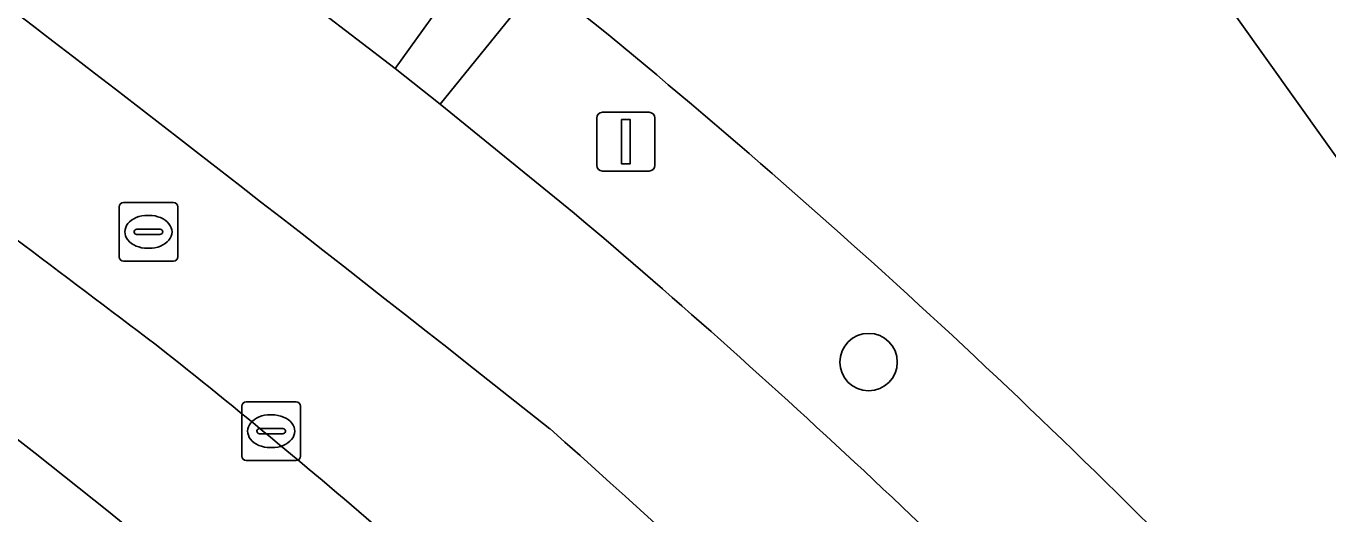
# Model space of a CAD drawing. Extents: x 161087 to 161926, y 382572 to 383873.
# Drawn here: x 161454.07 to 161476.22, y 383481.47 to 383489.77 of the extents above; entities that cross this region are included whole.
import ezdxf

# ---------------------------------------------------------------- set-up
doc = ezdxf.new("R2010")
doc.units = 0
for name, color, linetype in [('IMGEO_Boom', 7, 'Continuous'), ('IMGEO_Fietspad_gesloten', 7, 'Continuous'), ('IMGEO_Groenvoorziening', 7, 'Continuous'), ('IMGEO_Kolk', 7, 'Continuous'), ('IMGEO_Lichtmast', 7, 'Continuous'), ('IMGEO_OVBaan_gesloten', 7, 'Continuous'), ('IMGEO_Pand_overbouw', 7, 'Continuous'), ('IMGEO_Parkeervlak_open', 7, 'Continuous'), ('IMGEO_Rijbaan_lokaal_gesloten', 7, 'Continuous'), ('IMGEO_Rioolput', 7, 'Continuous'), ('IMGEO_Voetpad_open', 7, 'Continuous')]:
    doc.layers.add(name, color=color, linetype=linetype)

msp = doc.modelspace()

# ---------------------------------------------------------------- linework, layer by layer
at = {"layer": 'IMGEO_Boom'}
msp.add_circle((161468.403, 383484.054), 0.489, dxfattribs=at)
at = {"layer": 'IMGEO_Fietspad_gesloten'}
msp.add_arc((161387.848, 383397.708), 107.684, 48.89123, 54.32872, dxfattribs=at)
at = {"layer": 'IMGEO_Groenvoorziening'}
for points in [[(161463.804, 383489.759), (161462.815, 383490.544), (161461.112, 383488.439)], [(161461.112, 383488.439), (161463.393, 383486.589)]]:
    msp.add_lwpolyline(points, dxfattribs=at)
for centre, radius, start, end in [((161381.304, 383389.073), 130.169, 43.40333, 50.66943), ((161225.203, 383180.513), 381.72, 52.71741, 53.6226), ((161377.955, 383385.493), 132.363, 43.70161, 49.79839), ((161387.848, 383397.708), 107.684, 48.89123, 54.32872), ((161378.755, 383386.433), 124.891, 49.12802, 51.54243)]:
    msp.add_arc(centre, radius, start, end, dxfattribs=at)
at = {"layer": 'IMGEO_Kolk'}
for p, q in [((161457.737, 383482.454), (161457.737, 383483.306)), ((161457.812, 383483.38), (161458.664, 383483.38)), ((161458.738, 383483.306), (161458.738, 383482.454)), ((161458.225, 383483.16), (161458.25, 383483.16)), ((161457.996, 383482.874), (161457.996, 383482.886)), ((161458.434, 383482.837), (161458.036, 383482.837)), ((161458.039, 383482.923), (161458.437, 383482.923)), ((161458.48, 383482.886), (161458.48, 383482.874)), ((161458.248, 383482.6), (161458.223, 383482.6)), ((161458.664, 383482.38), (161457.812, 383482.38))]:
    msp.add_line(p, q, dxfattribs=at)
for points in [[(161457.737, 383482.454), (161457.737, 383483.306)], [(161457.812, 383483.38), (161458.664, 383483.38)], [(161458.738, 383483.306), (161458.738, 383482.454)], [(161458.664, 383482.38), (161457.812, 383482.38)]]:
    msp.add_lwpolyline(points, dxfattribs=at)
for centre, radius, start, end in [((161457.814, 383483.304), 0.0765, 91.552, 178.448), ((161457.814, 383483.304), 0.0765, 91.552, 178.448), ((161458.662, 383483.304), 0.0765, 1.552, 88.448), ((161458.662, 383483.304), 0.0765, 1.552, 88.448), ((161458.036, 383482.883), 0.0403, 85.8775, 175.7526), ((161458.033, 383482.873), 0.0366, 178.938, 274.7102), ((161458.437, 383482.88), 0.043, 264.8664, 352.4533), ((161458.441, 383482.885), 0.0386, 1.7309, 96.639), ((161457.814, 383482.456), 0.0765, 181.552, 268.448), ((161457.814, 383482.456), 0.0765, 181.552, 268.448), ((161458.662, 383482.456), 0.0765, 271.552, 358.448), ((161458.662, 383482.456), 0.0765, 271.552, 358.448)]:
    msp.add_arc(centre, radius, start, end, dxfattribs=at)
for centre, major_axis, ratio, start_param, end_param in [((161458.224, 383482.88), (-0.387, 0.002), 0.722429, 4.712389, 7.853982), ((161458.249, 383482.88), (-0.39, 0.002), 0.717154, 1.570796, 4.712389)]:
    msp.add_ellipse(centre, major_axis=major_axis, ratio=ratio, start_param=start_param, end_param=end_param, dxfattribs=at)
at = {"layer": 'IMGEO_Lichtmast'}
for p, q in [((161463.877, 383488.302), (161464.667, 383488.302)), ((161464.667, 383488.302), (161463.877, 383488.302)), ((161463.777, 383487.402), (161463.777, 383488.202)), ((161463.777, 383488.202), (161463.777, 383487.402)), ((161464.767, 383488.202), (161464.767, 383487.402)), ((161464.767, 383487.402), (161464.767, 383488.202)), ((161464.667, 383487.302), (161463.877, 383487.302)), ((161463.877, 383487.302), (161464.667, 383487.302))]:
    msp.add_line(p, q, dxfattribs=at)
msp.add_lwpolyline([(161464.197, 383488.177), (161464.347, 383488.177), (161464.347, 383487.427), (161464.197, 383487.427), (161464.197, 383488.177)], dxfattribs=at)
for centre, start, end in [((161463.877, 383488.202), 90, 180), ((161463.877, 383488.202), 90, 180), ((161464.667, 383488.202), 0, 90), ((161464.667, 383488.202), 360, 90), ((161463.877, 383487.402), 180, 270), ((161463.877, 383487.402), 180, 270), ((161464.667, 383487.402), 270, 0), ((161464.667, 383487.402), 270, 0)]:
    msp.add_arc(centre, 0.1, start, end, dxfattribs=at)
at = {"layer": 'IMGEO_OVBaan_gesloten'}
for centre, radius, start, end in [((161002.692, 382901.097), 741.879, 51.652272, 53.859801), ((161225.203, 383180.513), 381.72, 52.71741, 53.6226), ((161378.755, 383386.433), 124.891, 49.12802, 51.54243), ((161363.133, 383370.117), 150.646, 40.10315, 48.48784)]:
    msp.add_arc(centre, radius, start, end, dxfattribs=at)
at = {"layer": 'IMGEO_Pand_overbouw'}
msp.add_lwpolyline([(161477.164, 383486.415), (161478.616, 383487.452), (161478.476, 383487.648), (161478.272, 383487.503), (161477.93, 383487.985), (161478.045, 383488.066), (161474.242, 383493.43), (161474.103, 383493.332), (161473.747, 383493.839), (161473.959, 383493.989), (161470.175, 383499.408), (161469.956, 383499.25), (161469.635, 383499.697), (161468.401, 383498.81), (161468.277, 383498.982), (161468.228, 383498.95), (161472.174, 383493.416)], close=True, dxfattribs=at)
at = {"layer": 'IMGEO_Parkeervlak_open'}
msp.add_lwpolyline([(161443.362, 383501.719), (161457.088, 383491.546), (161460.345, 383489.047), (161461.899, 383491.213)], dxfattribs=at)
at = {"layer": 'IMGEO_Rijbaan_lokaal_gesloten'}
msp.add_lwpolyline([(161463.393, 383486.589), (161461.112, 383488.439), (161460.345, 383489.047), (161457.088, 383491.546), (161443.362, 383501.719), (161442.402, 383502.431), (161440.884, 383500.89), (161440.225, 383500.221)], dxfattribs=at)
for centre, radius, start, end in [((161002.692, 382901.097), 741.879, 51.652272, 53.859801), ((161377.955, 383385.493), 132.363, 43.70161, 49.79839), ((161363.133, 383370.117), 150.646, 40.10315, 48.48784)]:
    msp.add_arc(centre, radius, start, end, dxfattribs=at)
at = {"layer": 'IMGEO_Rioolput'}
for p, q in [((161455.723, 383486.769), (161456.575, 383486.769)), ((161455.648, 383485.843), (161455.648, 383486.695)), ((161456.136, 383486.549), (161456.161, 383486.549)), ((161456.649, 383486.695), (161456.649, 383485.843)), ((161455.907, 383486.263), (161455.907, 383486.275)), ((161455.95, 383486.312), (161456.348, 383486.312)), ((161456.391, 383486.275), (161456.391, 383486.263)), ((161456.345, 383486.226), (161455.947, 383486.226)), ((161456.159, 383485.989), (161456.134, 383485.989)), ((161456.575, 383485.769), (161455.723, 383485.769))]:
    msp.add_line(p, q, dxfattribs=at)
for points in [[(161455.723, 383486.769), (161456.575, 383486.769)], [(161455.648, 383485.843), (161455.648, 383486.695)], [(161456.649, 383486.695), (161456.649, 383485.843)], [(161456.575, 383485.769), (161455.723, 383485.769)]]:
    msp.add_lwpolyline(points, dxfattribs=at)
for centre, radius, start, end in [((161455.725, 383486.693), 0.0765, 91.552, 178.448), ((161455.725, 383486.693), 0.0765, 91.552, 178.448), ((161456.573, 383486.693), 0.0765, 1.552, 88.448), ((161456.573, 383486.693), 0.0765, 1.552, 88.448), ((161455.947, 383486.272), 0.0403, 85.8775, 175.7526), ((161456.352, 383486.274), 0.0386, 1.7309, 96.639), ((161455.944, 383486.262), 0.0366, 178.938, 274.7102), ((161456.348, 383486.269), 0.043, 264.8664, 352.4533), ((161455.725, 383485.845), 0.0765, 181.552, 268.448), ((161455.725, 383485.845), 0.0765, 181.552, 268.448), ((161456.573, 383485.845), 0.0765, 271.552, 358.448), ((161456.573, 383485.845), 0.0765, 271.552, 358.448)]:
    msp.add_arc(centre, radius, start, end, dxfattribs=at)
for centre, major_axis, ratio, start_param, end_param in [((161456.135, 383486.269), (-0.387, 0.002), 0.722429, 4.712389, 7.853982), ((161456.16, 383486.269), (-0.39, 0.002), 0.717154, 1.570796, 4.712389)]:
    msp.add_ellipse(centre, major_axis=major_axis, ratio=ratio, start_param=start_param, end_param=end_param, dxfattribs=at)
at = {"layer": 'IMGEO_Voetpad_open'}
msp.add_lwpolyline([(161461.899, 383491.213), (161460.345, 383489.047), (161461.112, 383488.439), (161462.815, 383490.544), (161463.804, 383489.759)], dxfattribs=at)
msp.add_arc((161381.304, 383389.073), 130.169, 43.40333, 50.66943, dxfattribs=at)

doc.saveas('drawing.dxf')
